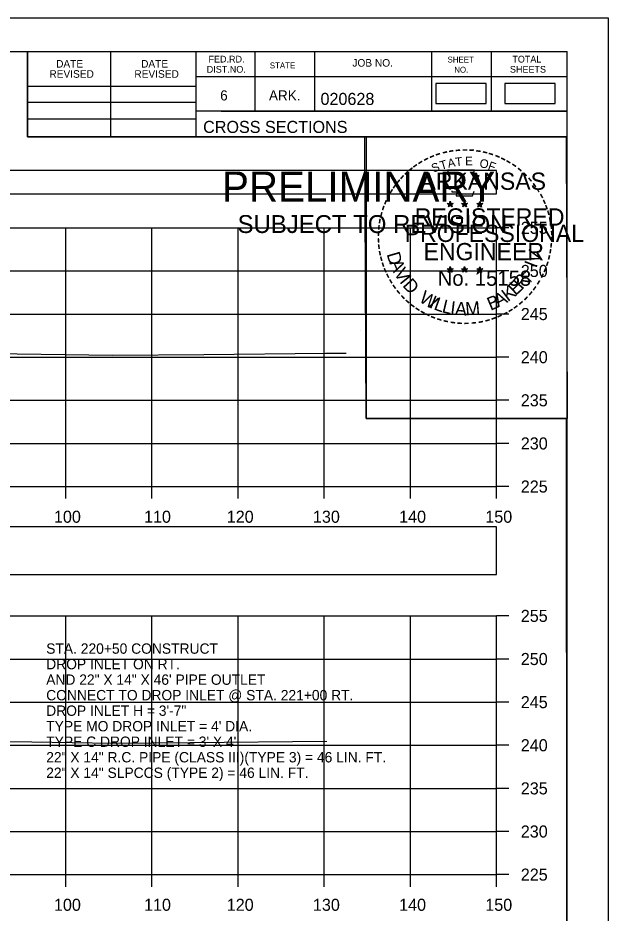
# Model space of a CAD drawing. Extents: x 1369627 to 1374022, y 380035 to 398173.
# Drawn here: x 1372193 to 1372261.5, y 384628.4 to 384732.2 of the extents above; entities that cross this region are included whole.
import ezdxf

# ---------------------------------------------------------------- set-up
doc = ezdxf.new("R2010")
doc.units = 0
for name, color, linetype in [('Default', 7, 'Continuous'), ('R_Axis', 7, 'Continuous'), ('R_Axis Annot', 7, 'Continuous'), ('R_Border', 7, 'Continuous'), ('R_Border PE', 7, 'Continuous'), ('R_Border Prem', 7, 'Continuous'), ('R_Exist Surface', 7, 'Continuous'), ('R_Grid', 7, 'Continuous'), ('R_No Plot', 7, 'Continuous'), ('R_Water Annot', 7, 'Continuous')]:
    doc.layers.add(name, color=color, linetype=linetype)

msp = doc.modelspace()

# ---------------------------------------------------------------- linework, layer by layer
at = {"layer": 'Default'}
for points in [[(1372241.46, 384722.27), (1372247.3, 384722.27), (1372247.3, 384724.58), (1372241.46, 384724.58)], [(1372249.48, 384722.27), (1372255.32, 384722.27), (1372255.32, 384724.58), (1372249.48, 384724.58)], [(1371948.53, 384711.8), (1372248.53, 384711.8), (1372248.53, 384714.5), (1371948.53, 384714.5)], [(1371948.53, 384667.66), (1372248.53, 384667.66), (1372248.53, 384673.18), (1371948.53, 384673.18)]]:
    msp.add_lwpolyline(points, close=True, dxfattribs=at)
at = {"layer": 'R_Axis'}
for p, q in [((1372248.53, 384677.86), (1372248.53, 384707.86)), ((1372249.93, 384707.86), (1372248.53, 384707.86)), ((1372249.93, 384702.86), (1372248.53, 384702.86)), ((1372249.93, 384697.86), (1372248.53, 384697.86)), ((1372249.93, 384692.86), (1372248.53, 384692.86)), ((1372249.93, 384687.86), (1372248.53, 384687.86)), ((1372249.93, 384682.86), (1372248.53, 384682.86)), ((1371948.53, 384677.86), (1372248.53, 384677.86)), ((1372198.53, 384676.46), (1372198.53, 384677.86)), ((1372208.53, 384676.46), (1372208.53, 384677.86)), ((1372218.53, 384676.46), (1372218.53, 384677.86)), ((1372228.53, 384676.46), (1372228.53, 384677.86)), ((1372238.53, 384676.46), (1372238.53, 384677.86)), ((1372248.53, 384676.46), (1372248.53, 384677.86)), ((1372249.93, 384677.86), (1372248.53, 384677.86)), ((1372248.53, 384632.86), (1372248.53, 384662.86)), ((1372249.93, 384662.86), (1372248.53, 384662.86)), ((1372249.93, 384657.86), (1372248.53, 384657.86)), ((1372249.93, 384652.86), (1372248.53, 384652.86)), ((1372249.93, 384647.86), (1372248.53, 384647.86)), ((1372249.93, 384642.86), (1372248.53, 384642.86)), ((1372249.93, 384637.86), (1372248.53, 384637.86)), ((1371948.53, 384632.86), (1372248.53, 384632.86)), ((1372198.53, 384631.46), (1372198.53, 384632.86)), ((1372208.53, 384631.46), (1372208.53, 384632.86)), ((1372218.53, 384631.46), (1372218.53, 384632.86)), ((1372228.53, 384631.46), (1372228.53, 384632.86)), ((1372238.53, 384631.46), (1372238.53, 384632.86)), ((1372248.53, 384631.46), (1372248.53, 384632.86)), ((1372249.93, 384632.86), (1372248.53, 384632.86))]:
    msp.add_line(p, q, dxfattribs=at)
at = {"layer": 'R_Border'}
for p, q in [((1371940.53, 384728.31), (1372256.71, 384728.31)), ((1372194.07, 384718.43), (1372194.07, 384728.31)), ((1372203.75, 384718.43), (1372203.75, 384728.31)), ((1372213.61, 384728.31), (1372213.61, 384718.43)), ((1372220.45, 384728.31), (1372220.45, 384721.37)), ((1372227.39, 384728.31), (1372227.39, 384721.37)), ((1372240.97, 384728.31), (1372240.97, 384721.37)), ((1372247.91, 384728.31), (1372247.91, 384721.37)), ((1372256.71, 384522.85), (1372256.71, 384728.31)), ((1372256.71, 384725.37), (1372213.61, 384725.37)), ((1372256.71, 384725.39), (1372256.71, 384725.39)), ((1372194.07, 384724.29), (1372213.61, 384724.29)), ((1372194.07, 384722.43), (1372213.61, 384722.43)), ((1372194.07, 384720.49), (1372213.61, 384720.49)), ((1372256.71, 384721.37), (1372213.61, 384721.37)), ((1372216.57, 384721.37), (1372256.71, 384721.37)), ((1372256.71, 384718.43), (1372194.07, 384718.43))]:
    msp.add_line(p, q, dxfattribs=at)
at = {"layer": 'R_Border PE'}
for p, q in [((1372242.79, 384710.68), (1372243.14, 384710.57)), ((1372242.79, 384710.68), (1372243.05, 384710.64)), ((1372242.79, 384710.68), (1372243.03, 384710.56)), ((1372242.93, 384710.28), (1372243.14, 384710.57)), ((1372242.93, 384710.28), (1372243.05, 384710.52)), ((1372242.93, 384710.28), (1372243.14, 384710.49)), ((1372243.14, 384710.94), (1372243.1, 384710.69)), ((1372243.14, 384710.57), (1372243.14, 384710.94)), ((1372243.14, 384710.94), (1372243.19, 384710.69)), ((1372243.49, 384710.68), (1372243.14, 384710.57)), ((1372243.36, 384710.28), (1372243.14, 384710.57)), ((1372243.36, 384710.28), (1372243.14, 384710.49)), ((1372243.49, 384710.68), (1372243.2, 384710.63)), ((1372243.36, 384710.28), (1372243.22, 384710.57)), ((1372243.49, 384710.68), (1372243.29, 384710.58)), ((1372244.46, 384710.68), (1372244.81, 384710.57)), ((1372244.46, 384710.68), (1372244.72, 384710.64)), ((1372244.46, 384710.68), (1372244.7, 384710.56)), ((1372244.6, 384710.28), (1372244.81, 384710.57)), ((1372244.6, 384710.28), (1372244.72, 384710.52)), ((1372244.6, 384710.28), (1372244.81, 384710.49)), ((1372244.81, 384710.94), (1372244.77, 384710.69)), ((1372244.81, 384710.57), (1372244.81, 384710.94)), ((1372244.81, 384710.94), (1372244.86, 384710.69)), ((1372245.16, 384710.68), (1372244.81, 384710.57)), ((1372245.03, 384710.28), (1372244.81, 384710.57)), ((1372245.03, 384710.28), (1372244.81, 384710.49)), ((1372245.16, 384710.68), (1372244.87, 384710.63)), ((1372245.03, 384710.28), (1372244.89, 384710.57)), ((1372245.16, 384710.68), (1372244.96, 384710.58)), ((1372246.23, 384710.67), (1372246.58, 384710.56)), ((1372246.23, 384710.67), (1372246.48, 384710.63)), ((1372246.23, 384710.67), (1372246.47, 384710.55)), ((1372246.36, 384710.26), (1372246.58, 384710.56)), ((1372246.36, 384710.26), (1372246.49, 384710.51)), ((1372246.36, 384710.26), (1372246.58, 384710.48)), ((1372246.58, 384710.93), (1372246.54, 384710.67)), ((1372246.58, 384710.56), (1372246.58, 384710.93)), ((1372246.58, 384710.93), (1372246.63, 384710.68)), ((1372246.92, 384710.67), (1372246.58, 384710.56)), ((1372246.79, 384710.26), (1372246.58, 384710.56)), ((1372246.79, 384710.26), (1372246.58, 384710.48)), ((1372246.92, 384710.67), (1372246.64, 384710.62)), ((1372246.79, 384710.26), (1372246.65, 384710.55)), ((1372246.92, 384710.67), (1372246.72, 384710.57)), ((1372242.79, 384703.11), (1372243.14, 384703)), ((1372242.79, 384703.11), (1372243.04, 384703.07)), ((1372242.79, 384703.11), (1372243.03, 384702.99)), ((1372242.92, 384702.7), (1372243.14, 384703)), ((1372242.92, 384702.7), (1372243.05, 384702.95)), ((1372242.92, 384702.7), (1372243.14, 384702.92)), ((1372243.14, 384703.36), (1372243.1, 384703.11)), ((1372243.14, 384703), (1372243.14, 384703.36)), ((1372243.14, 384703.36), (1372243.19, 384703.11)), ((1372243.49, 384703.11), (1372243.14, 384703)), ((1372243.35, 384702.7), (1372243.14, 384703)), ((1372243.35, 384702.7), (1372243.14, 384702.92)), ((1372243.49, 384703.11), (1372243.2, 384703.06)), ((1372243.35, 384702.7), (1372243.22, 384702.99)), ((1372243.49, 384703.11), (1372243.28, 384703.01)), ((1372244.46, 384703.11), (1372244.81, 384703)), ((1372244.46, 384703.11), (1372244.71, 384703.07)), ((1372244.46, 384703.11), (1372244.7, 384702.99)), ((1372244.59, 384702.7), (1372244.81, 384703)), ((1372244.59, 384702.7), (1372244.72, 384702.95)), ((1372244.59, 384702.7), (1372244.81, 384702.92)), ((1372244.81, 384703.36), (1372244.77, 384703.11)), ((1372244.81, 384703), (1372244.81, 384703.36)), ((1372244.81, 384703.36), (1372244.86, 384703.11)), ((1372245.16, 384703.11), (1372244.81, 384703)), ((1372245.02, 384702.7), (1372244.81, 384703)), ((1372245.02, 384702.7), (1372244.81, 384702.92)), ((1372245.16, 384703.11), (1372244.87, 384703.06)), ((1372245.02, 384702.7), (1372244.88, 384702.99)), ((1372245.16, 384703.11), (1372244.95, 384703.01)), ((1372246.23, 384703.1), (1372246.58, 384702.99)), ((1372246.23, 384703.1), (1372246.48, 384703.06)), ((1372246.23, 384703.1), (1372246.46, 384702.98)), ((1372246.36, 384702.69), (1372246.58, 384702.99)), ((1372246.36, 384702.69), (1372246.49, 384702.94)), ((1372246.36, 384702.69), (1372246.57, 384702.91)), ((1372246.58, 384703.35), (1372246.53, 384703.1)), ((1372246.79, 384702.69), (1372246.57, 384702.91)), ((1372246.58, 384702.99), (1372246.58, 384703.35)), ((1372246.58, 384703.35), (1372246.62, 384703.1)), ((1372246.92, 384703.1), (1372246.58, 384702.99)), ((1372246.79, 384702.69), (1372246.58, 384702.99)), ((1372246.92, 384703.1), (1372246.64, 384703.05)), ((1372246.79, 384702.69), (1372246.65, 384702.98)), ((1372246.92, 384703.1), (1372246.72, 384703))]:
    msp.add_line(p, q, dxfattribs=at)
for points in [[(1372242.84, 384714.56), (1372243.1, 384713.73)], [(1372246.35, 384713.64), (1372246.49, 384713.92), (1372245.8, 384713.9), (1372245.95, 384714.56), (1372242.84, 384714.56)], [(1372243.33, 384712.14), (1372243.33, 384712.05), (1372243.89, 384712.03), (1372243.84, 384711.56), (1372245.71, 384711.56), (1372245.91, 384712.1)], [(1372243.14, 384710.94), (1372243.36, 384710.28), (1372242.79, 384710.68), (1372243.49, 384710.68), (1372242.93, 384710.28), (1372243.14, 384710.94)], [(1372244.81, 384710.94), (1372245.03, 384710.28), (1372244.46, 384710.68), (1372245.16, 384710.68), (1372244.6, 384710.28), (1372244.81, 384710.94)], [(1372246.58, 384710.93), (1372246.79, 384710.26), (1372246.23, 384710.67), (1372246.92, 384710.67), (1372246.36, 384710.26), (1372246.58, 384710.93)], [(1372243.14, 384703.36), (1372243.35, 384702.7), (1372242.79, 384703.11), (1372243.49, 384703.11), (1372242.92, 384702.7), (1372243.14, 384703.36)], [(1372244.81, 384703.36), (1372245.02, 384702.7), (1372244.46, 384703.11), (1372245.16, 384703.11), (1372244.59, 384702.7), (1372244.81, 384703.36)], [(1372246.58, 384703.35), (1372246.79, 384702.69), (1372246.23, 384703.1), (1372246.92, 384703.1), (1372246.36, 384702.69), (1372246.58, 384703.35)]]:
    msp.add_lwpolyline(points, dxfattribs=at)
for centre, radius in [((1372243.14, 384710.57), 0.172), ((1372243.14, 384710.57), 0.145), ((1372243.14, 384710.57), 0.116), ((1372243.14, 384710.57), 0.0991), ((1372243.14, 384710.57), 0.0747), ((1372243.14, 384710.57), 0.0495), ((1372243.14, 384710.57), 0.0296), ((1372244.81, 384710.57), 0.172), ((1372244.81, 384710.57), 0.145), ((1372244.81, 384710.57), 0.116), ((1372244.81, 384710.57), 0.0991), ((1372244.81, 384710.57), 0.0747), ((1372244.81, 384710.57), 0.0495), ((1372244.81, 384710.57), 0.0296), ((1372246.58, 384710.56), 0.172), ((1372246.58, 384710.56), 0.145), ((1372246.58, 384710.56), 0.116), ((1372246.58, 384710.56), 0.0991), ((1372246.58, 384710.56), 0.0747), ((1372246.58, 384710.56), 0.0495), ((1372246.58, 384710.56), 0.0296), ((1372243.14, 384703), 0.172), ((1372243.14, 384703), 0.145), ((1372243.14, 384703), 0.116), ((1372243.14, 384703), 0.0991), ((1372243.14, 384703), 0.0747), ((1372243.14, 384703), 0.0495), ((1372243.14, 384703), 0.0296), ((1372244.81, 384703), 0.172), ((1372244.81, 384703), 0.145), ((1372244.81, 384703), 0.116), ((1372244.81, 384703), 0.0991), ((1372244.81, 384703), 0.0747), ((1372244.81, 384703), 0.0495), ((1372244.81, 384703), 0.0296), ((1372246.57, 384702.99), 0.172), ((1372246.57, 384702.99), 0.145), ((1372246.57, 384702.99), 0.116), ((1372246.57, 384702.99), 0.0991), ((1372246.57, 384702.99), 0.0747), ((1372246.57, 384702.99), 0.0495), ((1372246.57, 384702.99), 0.0296)]:
    msp.add_circle(centre, radius, dxfattribs=at)
at = {"layer": 'R_Exist Surface'}
for points in [[(1372149.84, 384693.72), (1372168.63, 384693.58), (1372173.64, 384693.55), (1372181.76, 384693.42), (1372203.98, 384693.08), (1372214.56, 384693.18), (1372228.67, 384693.31), (1372231.05, 384693.31)], [(1372149.88, 384648.76), (1372162.9, 384648.66), (1372173.77, 384648.52), (1372194.58, 384648.24), (1372203.97, 384648.09), (1372212.94, 384648.18), (1372228.83, 384648.33)]]:
    msp.add_lwpolyline(points, dxfattribs=at)
at = {"layer": 'R_Grid'}
for p, q in [((1371948.53, 384707.86), (1372248.53, 384707.86)), ((1372198.53, 384677.86), (1372198.53, 384707.86)), ((1372208.53, 384677.86), (1372208.53, 384707.86)), ((1372218.53, 384677.86), (1372218.53, 384707.86)), ((1372228.53, 384677.86), (1372228.53, 384707.86)), ((1372238.53, 384677.86), (1372238.53, 384707.86)), ((1372248.53, 384677.86), (1372248.53, 384707.86)), ((1371948.53, 384702.86), (1372248.53, 384702.86)), ((1371948.53, 384697.86), (1372248.53, 384697.86)), ((1371948.53, 384692.86), (1372248.53, 384692.86)), ((1371948.53, 384687.86), (1372248.53, 384687.86)), ((1371948.53, 384682.86), (1372248.53, 384682.86)), ((1371948.53, 384677.86), (1372248.53, 384677.86)), ((1371948.53, 384662.86), (1372248.53, 384662.86)), ((1372198.53, 384632.86), (1372198.53, 384662.86)), ((1372208.53, 384632.86), (1372208.53, 384662.86)), ((1372218.53, 384632.86), (1372218.53, 384662.86)), ((1372228.53, 384632.86), (1372228.53, 384662.86)), ((1372238.53, 384632.86), (1372238.53, 384662.86)), ((1372248.53, 384632.86), (1372248.53, 384662.86)), ((1371948.53, 384657.86), (1372248.53, 384657.86)), ((1371948.53, 384652.86), (1372248.53, 384652.86)), ((1371948.53, 384647.86), (1372248.53, 384647.86)), ((1371948.53, 384642.86), (1372248.53, 384642.86)), ((1371948.53, 384637.86), (1372248.53, 384637.86)), ((1371948.53, 384632.86), (1372248.53, 384632.86))]:
    msp.add_line(p, q, dxfattribs=at)
at = {"layer": 'R_No Plot'}
for p, q in [((1371928.13, 384732.2), (1372261.46, 384732.2)), ((1372232.74, 384695.97), (1372232.74, 384695.97))]:
    msp.add_line(p, q, dxfattribs=at)
for points in [[(1371928.12, 384732.2), (1372261.46, 384732.2), (1372261.46, 384518.86), (1371928.12, 384518.86)], [(1372174.45, 384728.31), (1372194.07, 384728.31), (1372194.07, 384718.43), (1372210.18, 384718.43), (1372233.38, 384718.43), (1372233.38, 384685.76), (1372256.59, 384685.76), (1372256.71, 384522.85), (1371940.53, 384522.85), (1371940.53, 384728.31)], [(1372233.24, 384718.43), (1372256.59, 384718.43), (1372256.73, 384685.76), (1372233.38, 384685.76)]]:
    msp.add_lwpolyline(points, close=True, dxfattribs=at)

# ---------------------------------------------------------------- texts
at = {"layer": 'R_Axis Annot'}
for s, p in [('255', (1372251.33, 384707.16)), ('250', (1372251.33, 384702.16)), ('245', (1372251.33, 384697.16)), ('240', (1372251.33, 384692.16)), ('235', (1372251.33, 384687.16)), ('230', (1372251.33, 384682.16)), ('225', (1372251.33, 384677.16)), ('100', (1372197.16, 384673.66)), ('110', (1372207.61, 384673.66)), ('120', (1372217.21, 384673.66)), ('130', (1372227.21, 384673.66)), ('140', (1372237.21, 384673.66)), ('150', (1372247.21, 384673.66)), ('255', (1372251.33, 384662.16)), ('250', (1372251.33, 384657.16)), ('245', (1372251.33, 384652.16)), ('240', (1372251.33, 384647.16)), ('235', (1372251.33, 384642.16)), ('230', (1372251.33, 384637.16)), ('225', (1372251.33, 384632.16)), ('100', (1372197.16, 384628.66)), ('110', (1372207.61, 384628.66)), ('120', (1372217.21, 384628.66)), ('130', (1372227.21, 384628.66)), ('140', (1372237.21, 384628.66)), ('150', (1372247.21, 384628.66))]:
    msp.add_text(s, height=1.4, dxfattribs=at).set_placement(p)
at = {"layer": 'R_Border'}
for s, height, p in [('FED.RD.', 0.782, (1372215.09, 384727.03)), ('SHEET', 0.684, (1372242.83, 384727.03)), ('TOTAL', 0.782, (1372250.35, 384727.03)), ('DATE', 0.879, (1372197.41, 384726.44)), ('DATE', 0.879, (1372207.27, 384726.44)), ('STATE', 0.684, (1372222.21, 384726.35)), ('JOB NO.', 0.879, (1372231.79, 384726.55)), ('REVISED', 0.879, (1372196.63, 384725.26)), ('REVISED', 0.879, (1372206.49, 384725.26)), ('DIST.NO.', 0.782, (1372214.89, 384725.85)), ('NO.', 0.684, (1372243.61, 384725.85)), ('SHEETS', 0.782, (1372250.07, 384725.85)), ('6', 1.17, (1372216.45, 384722.63)), ('ARK.', 1.172, (1372222.11, 384722.63)), ('020628', 1.4, (1372228.09, 384722.11)), ('CROSS SECTIONS', 1.4, (1372214.47, 384718.86))]:
    msp.add_text(s, height=height, rotation=360, dxfattribs=at).set_placement(p)
at = {"layer": 'R_Border PE'}
for s, height, rotation, p in [('-', 1.6, 24.3072, (1372240.95, 384715.42)), ('-', 1.6, 19.1761, (1372241.58, 384715.69)), ('-', 1.6, 13.6301, (1372242.33, 384715.93)), ('-', 1.6, 10.2193, (1372243.01, 384716.09)), ('-', 1.6, 5.8968, (1372243.74, 384716.2)), ('-', 1.6, 0.1862, (1372244.51, 384716.27)), ('-', 1.6, 357.743, (1372245.24, 384716.26)), ('-', 1.6, 352.1617, (1372245.98, 384716.2)), ('-', 1.6, 347.2049, (1372246.7, 384716.09)), ('-', 1.6, 342.3362, (1372247.33, 384715.94)), ('-', 1.6, 337.8551, (1372248.07, 384715.71)), ('-', 1.6, 36.2317, (1372239.14, 384714.34)), ('-', 1.6, 34.0636, (1372239.72, 384714.73)), ('-', 1.6, 28.7918, (1372240.32, 384715.1)), ('S', 1, 21.594, (1372241.19, 384714.24)), ('T', 1, 16.4036, (1372242.1, 384714.57)), ('A', 1, 11.2132, (1372242.93, 384714.82)), ('T', 1, 6.0228, (1372243.78, 384714.99)), ('E', 1, 0.8323, (1372244.88, 384715.1)), ('O', 1, 350.4515, (1372246.49, 384714.89)), ('F', 1, 340.0707, (1372247.44, 384714.66)), ('-', 1.6, 334.1211, (1372248.7, 384715.44)), ('-', 1.6, 329.6409, (1372249.28, 384715.16)), ('-', 1.6, 325.8627, (1372249.92, 384714.8)), ('-', 1.6, 42.9622, (1372238.23, 384713.54)), ('-', 1.6, 38.9507, (1372238.67, 384713.96)), ('ARKANSAS', 2, 360, (1372239.69, 384712.27)), ('-', 1.6, 320.5297, (1372250.53, 384714.37)), ('-', 1.6, 315.5786, (1372251.13, 384713.88)), ('-', 1.6, 50.6142, (1372237.38, 384712.58)), ('-', 1.6, 48.423, (1372237.78, 384713.06)), ('-', 1.6, 309.8797, (1372251.7, 384713.33)), ('-', 1.6, 58.0706, (1372236.64, 384711.48)), ('-', 1.6, 54.2325, (1372236.97, 384712.01)), ('-', 1.6, 306.6522, (1372252.22, 384712.73)), ('-', 1.4, 303.6753, (1372252.71, 384712.16)), ('-', 1.6, 62.8713, (1372236.33, 384710.87)), ('-', 1.6, 299.6684, (1372253.03, 384711.56)), ('-', 1.6, 294.6628, (1372253.35, 384710.94)), ('-', 1.6, 72.3945, (1372235.85, 384709.63)), ('-', 1.6, 67.7743, (1372236.07, 384710.26)), ('REGISTERED', 2, 360, (1372239.01, 384708.12)), ('-', 1.6, 290.5728, (1372253.61, 384710.37)), ('-', 1.6, 75.461, (1372235.66, 384708.92)), ('-', 1.6, 285.1233, (1372253.84, 384709.79)), ('-', 1.6, 280.5493, (1372254.04, 384709.05)), ('-', 1.6, 85.1863, (1372235.45, 384707.51)), ('-', 1.6, 81.2013, (1372235.52, 384708.2)), ('PROFESSIONAL', 2, 360, (1372237.86, 384706.22)), ('-', 1.6, 276.5962, (1372254.21, 384708.28)), ('-', 1.6, 89.0622, (1372235.42, 384706.81)), ('-', 1.6, 274.3301, (1372254.27, 384707.56)), ('-', 1.6, 94.1959, (1372235.46, 384706.09)), ('-', 1.6, 98.9479, (1372235.53, 384705.42)), ('ENGINEER', 2, 360, (1372240.05, 384704.1)), ('-', 1.6, 263.5172, (1372254.28, 384706.26)), ('-', 1.6, 269.9407, (1372254.3, 384706.92)), ('-', 1.6, 101.7149, (1372235.66, 384704.69)), ('D', 1.54, 286.2848, (1372235.75, 384704.82)), ('V', 1.54, 72.6573, (1372253.35, 384703.66)), ('-', 1.6, 260.9953, (1372254.21, 384705.6)), ('-', 1.6, 105.4578, (1372235.83, 384704.09)), ('-', 1.6, 109.0874, (1372236.04, 384703.46)), ('A', 1.54, 292.7835, (1372236.05, 384703.82)), ('I', 1.54, 69.0301, (1372253.12, 384703.12)), ('-', 1.6, 252.8681, (1372253.92, 384704.21)), ('-', 1.6, 255.7626, (1372254.1, 384704.93)), ('-', 1.6, 114.0643, (1372236.3, 384702.86)), ('V', 1.54, 300.7936, (1372236.56, 384702.64)), ('No. 15158', 1.757, 360, (1372241.69, 384701.14)), ('-', 1.6, 247.8887, (1372253.7, 384703.53)), ('-', 1.6, 115.7289, (1372236.6, 384702.25)), ('-', 1.6, 120.4471, (1372236.96, 384701.66)), ('I', 1.54, 308.3502, (1372237.19, 384701.61)), ('D', 1.54, 311.9774, (1372237.54, 384701.14)), ('E', 1.54, 44.0175, (1372250.74, 384699.93)), ('R', 1.54, 50.3651, (1372251.47, 384700.63)), (',', 1.54, 57.4684, (1372252.2, 384701.52)), ('-', 1.6, 239.0712, (1372253.04, 384702.15)), ('-', 1.6, 244.6197, (1372253.43, 384702.9)), ('-', 1.6, 125.8934, (1372237.36, 384701.1)), ('K', 1.54, 36.9143, (1372249.83, 384699.24)), ('-', 1.6, 233.8452, (1372252.64, 384701.5)), ('-', 1.6, 130.7181, (1372237.82, 384700.55)), ('-', 1.6, 134.2238, (1372238.34, 384700)), ('W', 1.54, 328.0731, (1372239.42, 384699.37)), ('I', 1.54, 336.6877, (1372240.61, 384698.66)), ('L', 1.54, 340.3149, (1372241.14, 384698.42)), ('B', 1.54, 22.8589, (1372247.82, 384698.23)), ('A', 1.54, 28.9042, (1372248.71, 384698.6)), ('-', 1.6, 225.7653, (1372251.73, 384700.37)), ('-', 1.6, 231.2538, (1372252.21, 384700.93)), ('-', 1.6, 138.9338, (1372238.86, 384699.54)), ('-', 1.6, 144.6463, (1372239.42, 384699.13)), ('L', 1.54, 346.6625, (1372242.1, 384698.08)), ('I', 1.54, 353.0101, (1372243.09, 384697.84)), ('A', 1.54, 356.6373, (1372243.66, 384697.75)), ('M', 1.54, 4.6473, (1372244.95, 384697.69)), ('-', 1.6, 215.7363, (1372250.66, 384699.39)), ('-', 1.6, 221.0851, (1372251.21, 384699.86)), ('-', 1.6, 148.0898, (1372239.98, 384698.76)), ('-', 1.6, 151.5704, (1372240.56, 384698.44)), ('-', 1.6, 154.6002, (1372241.08, 384698.19)), ('-', 1.6, 158.5612, (1372241.71, 384697.93)), ('AAMU', 0.00002, 360, (1372244.74, 384697.69)), ('-', 1.6, 204.2516, (1372248.94, 384698.34)), ('-', 1.6, 207.3568, (1372249.57, 384698.65)), ('-', 1.6, 212.2491, (1372250.12, 384699)), ('-', 1.6, 162.7983, (1372242.39, 384697.72)), ('-', 1.6, 167.5555, (1372243.11, 384697.56)), ('-', 1.6, 173.1155, (1372243.88, 384697.45)), ('-', 1.6, 176.5183, (1372244.63, 384697.39)), ('-', 1.6, 181.5918, (1372245.37, 384697.41)), ('-', 1.6, 185.8167, (1372246.18, 384697.49)), ('-', 1.6, 191.2858, (1372246.92, 384697.62)), ('-', 1.6, 195.4743, (1372247.65, 384697.82)), ('-', 1.6, 199.4643, (1372248.31, 384698.06))]:
    msp.add_text(s, height=height, rotation=rotation, dxfattribs=at).set_placement(p)
at = {"layer": 'R_Border Prem'}
for s, height, p in [('PRELIMINARY', 3.5, (1372216.66, 384710.89)), ('DWB', 0.01, (1372217.41, 384712.74)), ('SUBJECT TO REVISION', 2.0751, (1372218.47, 384707.26))]:
    msp.add_text(s, height=height, rotation=360, dxfattribs=at).set_placement(p)
at = {"layer": 'R_Water Annot'}
for s, p in [('STA. 220+50 CONSTRUCT', (1372196.26, 384658.47)), ('DROP INLET ON RT.', (1372196.26, 384656.67)), ('AND 22" X 14" X 46\' PIPE OUTLET', (1372196.26, 384654.87)), ('CONNECT TO DROP INLET @ STA. 221+00 RT.', (1372196.26, 384653.07)), ('DROP INLET H = 3\'-7"', (1372196.26, 384651.27)), ("TYPE MO DROP INLET = 4' DIA.", (1372196.26, 384649.47)), ("TYPE C DROP INLET = 3' X 4'", (1372196.26, 384647.67)), ('22" X 14" R.C. PIPE (CLASS III)(TYPE 3) = 46 LIN. FT.', (1372196.26, 384645.87)), ('22" X 14" SLPCCS (TYPE 2) = 46 LIN. FT.', (1372196.26, 384644.07))]:
    msp.add_text(s, height=1.2, dxfattribs=at).set_placement(p)

doc.saveas('drawing.dxf')
